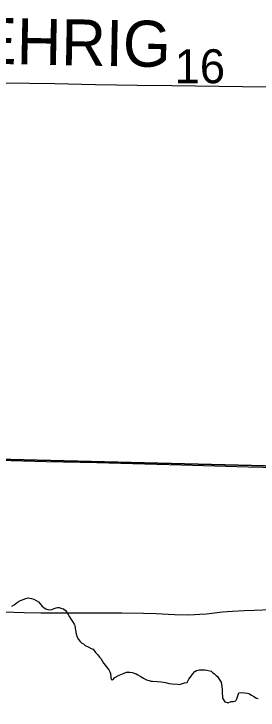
# Model space of a CAD drawing. Extents: x 2.4 to 73.1, y 4.5 to 25.6.
# Drawn here: x 47.2564 to 47.4069, y 22.9328 to 23.3621 of the extents above; entities that cross this region are included whole.
import ezdxf

# ---------------------------------------------------------------- set-up
doc = ezdxf.new("R2010")
doc.units = 0
for name, color, linetype in [('GM_X_Minor_River', 7, 'Continuous'), ('GM_X_Section', 7, 'Continuous'), ('GM_X_Section_Text', 7, 'Continuous'), ('GM_X_Township_Road', 7, 'Continuous'), ('GM_X_Township_Road_Text', 7, 'Continuous')]:
    doc.layers.add(name, color=color, linetype=linetype)

msp = doc.modelspace()

# ---------------------------------------------------------------- linework, layer by layer
at = {"layer": 'GM_X_Minor_River'}
for points in [[(47.255, 22.99687), (47.25654, 22.99759), (47.25867, 22.99924), (47.26041, 23.00034), (47.26213, 23.00106), (47.26367, 23.00159), (47.26519, 23.00193), (47.26728, 23.00168), (47.2686, 23.00127), (47.27009, 23.00028), (47.27159, 22.99949), (47.27251, 22.99832), (47.27362, 22.99697), (47.27492, 22.99579), (47.27604, 22.9952)], [(47.27604, 22.9952), (47.27736, 22.99478), (47.2783, 22.99457), (47.27983, 22.99472), (47.28118, 22.99545), (47.28232, 22.9958), (47.28328, 22.99596), (47.28423, 22.99594), (47.28592, 22.99552), (47.28687, 22.9953), (47.28817, 22.99413), (47.28891, 22.99316), (47.28982, 22.99181), (47.29073, 22.99027), (47.29164, 22.98872), (47.29256, 22.98737), (47.29347, 22.98583), (47.29383, 22.98487), (47.29417, 22.98334), (47.29432, 22.98201), (47.29465, 22.97972), (47.29536, 22.97781), (47.29627, 22.97626), (47.29719, 22.9751), (47.2983, 22.97412), (47.29924, 22.97353), (47.30035, 22.97255), (47.30204, 22.97175), (47.30392, 22.97075), (47.30524, 22.97034), (47.3067, 22.96821), (47.308, 22.96685), (47.3091, 22.96549), (47.30984, 22.96453), (47.31166, 22.96163), (47.31277, 22.96028), (47.31387, 22.95892), (47.31479, 22.95757), (47.31552, 22.95641), (47.31587, 22.95526), (47.31619, 22.95297), (47.31635, 22.95164), (47.3173, 22.95143), (47.31866, 22.95291), (47.32117, 22.95437), (47.32328, 22.95507), (47.32424, 22.95562), (47.32577, 22.95615), (47.32786, 22.9561), (47.32918, 22.95587), (47.3305, 22.95546), (47.33163, 22.95505), (47.33276, 22.95445), (47.33426, 22.95365), (47.33631, 22.95246), (47.33819, 22.95147), (47.3397, 22.95105), (47.34083, 22.95064), (47.34178, 22.95062), (47.34462, 22.95035), (47.34708, 22.9501), (47.34973, 22.94984), (47.352, 22.94922), (47.35389, 22.94898), (47.35749, 22.9487), (47.35844, 22.94848), (47.3615, 22.94955), (47.36322, 22.94969), (47.36422, 22.95176), (47.36559, 22.95362), (47.36639, 22.95493), (47.36795, 22.9566), (47.36891, 22.95714), (47.37063, 22.95767), (47.37158, 22.95765), (47.37272, 22.95762), (47.37405, 22.95758), (47.37537, 22.95736), (47.37707, 22.95694), (47.37802, 22.95672), (47.37894, 22.95575), (47.38007, 22.95515), (47.38099, 22.95418), (47.38192, 22.9534), (47.38247, 22.95243), (47.38339, 22.95127), (47.38411, 22.94992), (47.38462, 22.94725), (47.38476, 22.94554), (47.38474, 22.94459), (47.3847, 22.94288), (47.38485, 22.94155), (47.385, 22.94003), (47.38628, 22.9379), (47.38835, 22.93728), (47.39027, 22.93799), (47.39179, 22.93814), (47.39313, 22.93849), (47.39374, 22.9398), (47.39456, 22.94225), (47.39496, 22.94338)], [(47.39496, 22.94338), (47.39668, 22.94353), (47.39858, 22.94348), (47.40028, 22.94325), (47.40122, 22.94303), (47.40291, 22.94204), (47.40421, 22.94106), (47.4059, 22.94007), (47.40703, 22.93985)]]:
    msp.add_lwpolyline(points, dxfattribs=at)
at = {"layer": 'GM_X_Section'}
for points in [[(47.12615, 23.59289), (47.62968, 23.58585), (47.61706, 23.07825), (47.11403, 23.09078)], [(47.11403, 23.09078), (47.61706, 23.07825), (47.60552, 22.57632), (47.10074, 22.59533)]]:
    msp.add_lwpolyline(points, close=True, dxfattribs=at)
at = {"layer": 'GM_X_Township_Road'}
for points in [[(47.03459, 23.32485), (47.04417, 23.32468), (47.06964, 23.32379), (47.09543, 23.32313), (47.12992, 23.32215), (47.15105, 23.32161), (47.16596, 23.32138), (47.18647, 23.32095), (47.23091, 23.32009), (47.25018, 23.3197), (47.28156, 23.31915), (47.30673, 23.31859), (47.31978, 23.31837), (47.33224, 23.31822)], [(47.33224, 23.31822), (47.35366, 23.31795), (47.39717, 23.31735), (47.41395, 23.3171), (47.4441, 23.3167), (47.46678, 23.31627), (47.51837, 23.31556), (47.56375, 23.31487), (47.58861, 23.31459), (47.63026, 23.31411), (47.64828, 23.31386), (47.6652, 23.31356)], [(47.11564, 23.08982), (47.12328, 23.08968), (47.14193, 23.08947), (47.17082, 23.08875), (47.20562, 23.08774), (47.24726, 23.08687), (47.27645, 23.08618), (47.30752, 23.08541), (47.34449, 23.08436), (47.35941, 23.08402), (47.40073, 23.08289), (47.46537, 23.0814), (47.51539, 23.0802), (47.53528, 23.07987), (47.56387, 23.07908), (47.58904, 23.0785), (47.60218, 23.07816)], [(47.24986, 22.99331), (47.2626, 22.99297), (47.27286, 22.99282), (47.30519, 22.99277), (47.3229, 22.99274), (47.33626, 22.99253), (47.34402, 22.99226), (47.35147, 22.99194), (47.3555, 22.99179), (47.36358, 22.99161), (47.36762, 22.99168), (47.37105, 22.99189), (47.37508, 22.99223), (47.38495, 22.99327), (47.38772, 22.99354), (47.39112, 22.99383), (47.39824, 22.99424), (47.40475, 22.99449), (47.4147, 22.99474)]]:
    msp.add_lwpolyline(points, dxfattribs=at)

# ---------------------------------------------------------------- texts
at = {"layer": 'GM_X_Section_Text'}
msp.add_text('16', height=0.020928, rotation=0, dxfattribs=at).set_placement((47.3554, 23.31937))
at = {"layer": 'GM_X_Township_Road_Text'}
msp.add_text('ROEHRIG', height=0.028409, rotation=358.9235, dxfattribs=at).set_placement((47.1756, 23.3326))

doc.saveas('drawing.dxf')
